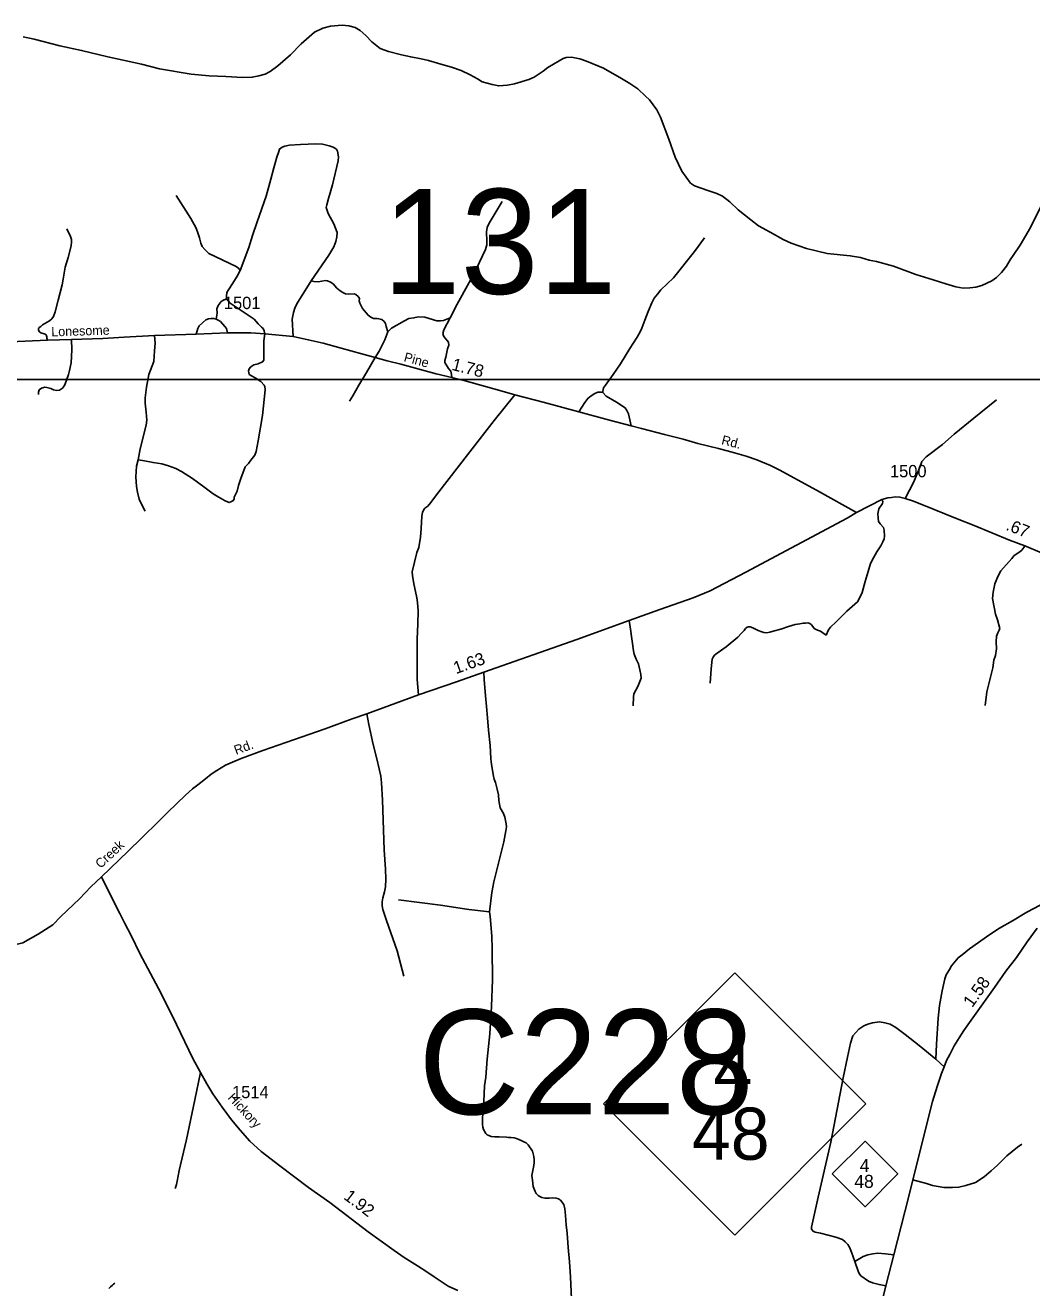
# Model space of a CAD drawing. Extents: x 2220236 to 2384410, y 720751 to 894131.
# Drawn here: x 2342298 to 2352528, y 861155 to 873991 of the extents above; entities that cross this region are included whole.
import ezdxf

# ---------------------------------------------------------------- set-up
doc = ezdxf.new("R2010")
doc.units = 0
doc.layers.add('Default', color=7, linetype='Continuous')

msp = doc.modelspace()

# ---------------------------------------------------------------- linework, layer by layer
at = {"layer": 'Default'}
for p, q in [((2374394, 870389), (2323179, 870389)), ((2348177, 863023), (2349509, 864355)), ((2349509, 864355), (2350841, 863023)), ((2351637, 863400), (2351553, 863479)), ((2349509, 861691), (2348177, 863023)), ((2350841, 863023), (2349509, 861691))]:
    msp.add_line(p, q, dxfattribs=at)
for points in [[(2352616, 872141), (2352515, 871935), (2352411, 871754), (2352340, 871649), (2352309, 871605), (2352270, 871540), (2352220, 871478), (2352169, 871425), (2352121, 871391), (2352020, 871346), (2351960, 871329), (2351900, 871322), (2351830, 871319), (2351758, 871330), (2351656, 871361), (2351525, 871402), (2351349, 871458), (2351124, 871541), (2350949, 871589), (2350877, 871604), (2350787, 871629), (2350683, 871648), (2350448, 871671), (2350238, 871720), (2350083, 871776), (2350003, 871811), (2349870, 871886), (2349751, 871950), (2349673, 872013), (2349545, 872114), (2349458, 872197), (2349384, 872254), (2349328, 872279), (2349237, 872312), (2349101, 872358), (2349060, 872384), (2348973, 872507), (2348903, 872648), (2348839, 872831), (2348756, 873058), (2348718, 873131), (2348644, 873233), (2348602, 873270), (2348523, 873343), (2348444, 873398), (2348360, 873449), (2348175, 873555), (2348004, 873627), (2347935, 873648), (2347849, 873667), (2347797, 873662), (2347764, 873652), (2347724, 873629), (2347609, 873562), (2347563, 873525), (2347472, 873464), (2347418, 873440), (2347271, 873396), (2347199, 873381), (2347111, 873374), (2347043, 873387), (2346943, 873416), (2346894, 873445), (2346820, 873487), (2346727, 873531), (2346639, 873560), (2346489, 873604), (2346396, 873632), (2346322, 873648), (2346216, 873669), (2346123, 873690), (2345989, 873724), (2345907, 873756), (2345822, 873822), (2345761, 873886), (2345703, 873937), (2345652, 873968), (2345588, 873986), (2345520, 873991), (2345400, 873981), (2345323, 873961), (2345239, 873921), (2345104, 873802), (2344994, 873691), (2344865, 873579), (2344788, 873520), (2344738, 873492), (2344673, 873475), (2344605, 873462), (2344505, 873461), (2344337, 873469), (2344169, 873475), (2343984, 873494), (2343662, 873547), (2343478, 873594), (2343137, 873670), (2342870, 873735), (2342649, 873782), (2342389, 873849)], [(2342389, 873849), (2342276, 873872)], [(2345205, 871392), (2345384, 871654), (2345433, 871738), (2345456, 871793), (2345466, 871841), (2345468, 871885), (2345434, 871972), (2345377, 872076), (2345357, 872137), (2345362, 872165), (2345379, 872228), (2345422, 872370), (2345477, 872611), (2345482, 872653), (2345472, 872709), (2345461, 872730), (2345429, 872750), (2345387, 872766), (2345319, 872781), (2345251, 872784), (2345097, 872780), (2344983, 872771), (2344937, 872760), (2344909, 872750), (2344881, 872731), (2344876, 872707), (2344856, 872651), (2344824, 872541), (2344795, 872425), (2344745, 872252), (2344656, 871991), (2344608, 871854), (2344570, 871730), (2344481, 871497)], [(2343831, 872261), (2343982, 872027), (2344031, 871934), (2344050, 871890), (2344068, 871830), (2344083, 871776), (2344096, 871742), (2344122, 871711), (2344165, 871669), (2344442, 871537), (2344468, 871516), (2344481, 871497)], [(2347147, 872199), (2347012, 871979), (2346994, 871935), (2346987, 871891), (2346990, 871797), (2346988, 871757), (2346977, 871711), (2346884, 871516), (2346811, 871375), (2346688, 871156), (2346616, 871015)], [(2342722, 871920), (2342759, 871844), (2342769, 871813), (2342769, 871789), (2342766, 871748), (2342733, 871628), (2342703, 871530), (2342684, 871408), (2342673, 871353), (2342634, 871195), (2342602, 871077), (2342585, 871028), (2342569, 871006), (2342545, 870984), (2342472, 870945), (2342456, 870929), (2342440, 870917), (2342434, 870905), (2342434, 870891), (2342442, 870875), (2342455, 870863), (2342489, 870855), (2342501, 870849), (2342509, 870842), (2342517, 870824), (2342519, 870810), (2342525, 870788)], [(2349202, 871829), (2349099, 871692), (2348888, 871423), (2348758, 871300), (2348725, 871258), (2348691, 871215), (2348668, 871168), (2348630, 871082), (2348596, 870992), (2348566, 870911), (2348547, 870874), (2348517, 870818), (2348472, 870751), (2348442, 870704), (2348347, 870549), (2348273, 870439), (2348196, 870333), (2348177, 870303), (2348171, 870286), (2348168, 870270), (2348168, 870258)], [(2344481, 871497), (2344451, 871439), (2344407, 871367), (2344363, 871302), (2344347, 871272), (2344342, 871237), (2344342, 871217), (2344344, 871208)], [(2345205, 871392), (2345058, 871160), (2345039, 871116), (2345025, 871070), (2345012, 871002), (2345022, 870825)], [(2345985, 870873), (2345967, 870927), (2345958, 870957), (2345946, 870979), (2345922, 870998), (2345874, 871008), (2345836, 871010), (2345810, 871023), (2345783, 871043), (2345725, 871110), (2345698, 871164), (2345692, 871188), (2345694, 871214), (2345681, 871232), (2345657, 871253), (2345641, 871259), (2345585, 871258), (2345553, 871260), (2345525, 871272), (2345498, 871291), (2345466, 871319), (2345428, 871361), (2345400, 871380), (2345371, 871392), (2345349, 871394), (2345276, 871383), (2345231, 871386), (2345205, 871392)], [(2344344, 871208), (2344313, 871196), (2344290, 871182), (2344259, 871141), (2344245, 871106), (2344250, 871063), (2344238, 871004)], [(2344734, 870852), (2344726, 870883), (2344715, 870906), (2344699, 870922), (2344664, 870955), (2344626, 871001), (2344382, 871166), (2344344, 871208)], [(2344238, 871004), (2344216, 871010), (2344190, 871010), (2344162, 871005), (2344132, 870997), (2344067, 870936), (2344052, 870906), (2344036, 870850)], [(2344354, 870862), (2344345, 870908), (2344325, 870927), (2344281, 870979), (2344260, 870993), (2344238, 871004)], [(2346616, 871015), (2346548, 870988), (2346518, 870984), (2346482, 870987), (2346359, 871022), (2346290, 871025), (2346248, 871016), (2346198, 871010), (2346152, 870985), (2346021, 870910), (2345985, 870873)], [(2346616, 871015), (2346553, 870894), (2346543, 870858), (2346550, 870832), (2346562, 870812), (2346588, 870785), (2346600, 870767), (2346603, 870737), (2346591, 870701), (2346572, 870615), (2346563, 870582), (2346563, 870562), (2346600, 870501), (2346624, 870473), (2346632, 870439), (2346633, 870409)], [(2341992, 870765), (2342525, 870788), (2342769, 870797), (2343085, 870807), (2343303, 870821), (2343612, 870836), (2344036, 870850), (2344354, 870862), (2344590, 870863), (2344734, 870852), (2345022, 870825), (2345175, 870794), (2345327, 870759), (2345510, 870706), (2345706, 870652), (2345853, 870612), (2345977, 870579), (2346117, 870545), (2346474, 870447), (2346633, 870409), (2346769, 870375), (2347122, 870277), (2347273, 870233), (2347561, 870159), (2347923, 870059), (2348237, 869976), (2348455, 869917), (2348560, 869890), (2348796, 869829), (2348984, 869781), (2349133, 869739), (2349345, 869686), (2349508, 869644), (2349626, 869609), (2349733, 869572), (2349873, 869516), (2349966, 869467), (2350370, 869247), (2350748, 869038)], [(2344734, 870852), (2344722, 870781), (2344722, 870657), (2344723, 870586), (2344711, 870570), (2344664, 870548), (2344622, 870537), (2344602, 870525), (2344588, 870515), (2344574, 870496), (2344567, 870477), (2344569, 870456), (2344575, 870440), (2344597, 870425), (2344634, 870405), (2344692, 870370), (2344728, 870332), (2344734, 870317), (2344735, 870283), (2344710, 870024), (2344667, 869764), (2344646, 869658), (2344633, 869621), (2344590, 869569), (2344566, 869535), (2344534, 869500), (2344490, 869384), (2344467, 869310), (2344453, 869254), (2344422, 869193), (2344422, 869171), (2344408, 869155), (2344389, 869145), (2344369, 869138), (2344329, 869156), (2344260, 869195), (2344208, 869228), (2344113, 869299), (2343998, 869382), (2343887, 869453), (2343827, 869484), (2343754, 869511), (2343686, 869532), (2343598, 869545), (2343510, 869562), (2343446, 869571)], [(2343612, 870836), (2343617, 870757), (2343612, 870681), (2343605, 870572), (2343553, 870440), (2343529, 870312), (2343516, 870204), (2343517, 870148), (2343528, 870056), (2343533, 869974), (2343527, 869926), (2343466, 869683), (2343446, 869571)], [(2345985, 870873), (2345954, 870791), (2345894, 870678), (2345853, 870612)], [(2342769, 870797), (2342770, 870690), (2342763, 870558), (2342747, 870481), (2342736, 870439), (2342699, 870334), (2342687, 870314), (2342675, 870300), (2342645, 870281), (2342616, 870277), (2342586, 870283), (2342557, 870298), (2342517, 870308), (2342495, 870310), (2342477, 870305), (2342462, 870300), (2342440, 870283), (2342432, 870261), (2342432, 870235)], [(2345853, 870612), (2345768, 870459), (2345690, 870332), (2345629, 870223), (2345594, 870169)], [(2346713, 870389), (2346769, 870375), (2347122, 870277), (2347273, 870233), (2347561, 870159), (2347923, 870059), (2348237, 869976), (2348455, 869917), (2348560, 869890), (2348796, 869829), (2348984, 869781), (2349133, 869739), (2349345, 869686), (2349508, 869644), (2349626, 869609), (2349733, 869572), (2349873, 869516), (2349966, 869467), (2350370, 869247), (2350748, 869038)], [(2347273, 870233), (2347064, 869973), (2346818, 869652), (2346477, 869218), (2346422, 869137), (2346389, 869101), (2346359, 869080), (2346345, 869062), (2346335, 869036), (2346328, 868998), (2346323, 868874), (2346314, 868786), (2346298, 868680), (2346278, 868630), (2346231, 868435), (2346233, 868397), (2346246, 868313), (2346276, 868186), (2346282, 868148), (2346289, 868084), (2346291, 868034), (2346289, 867906), (2346283, 867750), (2346280, 867482), (2346282, 867340), (2346294, 867182)], [(2348168, 870258), (2348154, 870262), (2348118, 870259), (2348088, 870247), (2348051, 870222), (2348015, 870196), (2347984, 870156), (2347923, 870059)], [(2348455, 869917), (2348431, 870041), (2348414, 870073), (2348396, 870101), (2348307, 870159), (2348203, 870221), (2348168, 870258)], [(2352171, 870183), (2351938, 869995), (2351740, 869833), (2351620, 869729), (2351455, 869603), (2351412, 869557), (2351389, 869497), (2351331, 869348), (2351243, 869179)], [(2343446, 869571), (2343430, 869509), (2343422, 869401), (2343429, 869301), (2343438, 869245), (2343457, 869173), (2343479, 869122), (2343516, 869052)], [(2349258, 867302), (2349271, 867446), (2349281, 867544), (2349290, 867566), (2349304, 867587), (2349330, 867608), (2349422, 867671), (2349541, 867769), (2349574, 867805), (2349604, 867838), (2349620, 867857), (2349636, 867870), (2349646, 867873), (2349666, 867873), (2349694, 867863), (2349748, 867838), (2349785, 867822), (2349805, 867817), (2349834, 867815), (2349866, 867820), (2349899, 867831), (2349977, 867850), (2350057, 867878), (2350122, 867898), (2350172, 867905), (2350205, 867912), (2350230, 867912), (2350251, 867914), (2350272, 867908), (2350288, 867896), (2350302, 867878), (2350316, 867859), (2350349, 867841), (2350381, 867829), (2350405, 867812), (2350437, 867790), (2350461, 867843), (2350484, 867871), (2350539, 867926), (2350649, 868033), (2350758, 868130), (2350779, 868165), (2350804, 868225), (2350834, 868334), (2350865, 868436), (2350890, 868520), (2350920, 868576), (2350955, 868636), (2350995, 868697), (2351015, 868738), (2351029, 868770), (2351033, 868795), (2351028, 868856), (2351020, 868884), (2350986, 868921), (2350970, 868947), (2350966, 868984), (2350963, 869024), (2350975, 869074), (2351012, 869128), (2351014, 869149), (2351006, 869169)], [(2350748, 869038), (2351006, 869169), (2351067, 869186), (2351104, 869191), (2351141, 869195), (2351189, 869193), (2351243, 869179), (2351316, 869154), (2351411, 869119), (2351770, 868972), (2351944, 868905), (2352301, 868757), (2352458, 868697), (2352732, 868583), (2353197, 868411), (2353387, 868328), (2353517, 868277), (2353645, 868228), (2353794, 868163), (2354037, 868047)], [(2350748, 869038), (2351006, 869169), (2351067, 869186), (2351104, 869191), (2351141, 869195), (2351189, 869193), (2351243, 869179), (2351316, 869154), (2351411, 869119), (2351770, 868972), (2351944, 868905), (2352301, 868757), (2352458, 868697), (2352732, 868583), (2353197, 868411), (2353387, 868328), (2353517, 868277), (2353645, 868228), (2353794, 868163), (2354037, 868047)], [(2343072, 865334), (2343343, 865595), (2343480, 865725), (2343660, 865902), (2343746, 865990), (2343927, 866162), (2343999, 866227), (2344051, 866268), (2344129, 866329), (2344188, 866377), (2344245, 866415), (2344290, 866440), (2344332, 866468), (2344406, 866500), (2344494, 866535), (2344714, 866617), (2345101, 866753), (2345348, 866837), (2345621, 866940), (2345770, 866990), (2346294, 867182), (2346682, 867315), (2346959, 867415), (2347906, 867745), (2348436, 867940), (2348749, 868051), (2349087, 868169), (2349259, 868240), (2349621, 868431), (2350651, 868980), (2350748, 869038)], [(2343072, 865334), (2343343, 865595), (2343480, 865725), (2343660, 865902), (2343746, 865990), (2343927, 866162), (2343999, 866227), (2344051, 866268), (2344129, 866329), (2344188, 866377), (2344245, 866415), (2344290, 866440), (2344332, 866468), (2344406, 866500), (2344494, 866535), (2344714, 866617), (2345101, 866753), (2345348, 866837), (2345621, 866940), (2345770, 866990), (2346294, 867182), (2346682, 867315), (2346959, 867415), (2347906, 867745), (2348436, 867940), (2348749, 868051), (2349087, 868169), (2349259, 868240), (2349621, 868431), (2350651, 868980), (2350748, 869038)], [(2352458, 868697), (2352448, 868681), (2352426, 868655), (2352406, 868637), (2352351, 868600), (2352325, 868568), (2352215, 868443), (2352185, 868385), (2352154, 868310), (2352135, 868228), (2352128, 868164), (2352160, 868002), (2352181, 867947), (2352204, 867857), (2352198, 867841), (2352182, 867813), (2352171, 867781), (2352167, 867723), (2352170, 867651), (2352159, 867584), (2352144, 867534), (2352131, 867458), (2352072, 867212), (2352055, 867073)], [(2348436, 867940), (2348451, 867850), (2348480, 867632), (2348486, 867598), (2348509, 867545), (2348531, 867499), (2348546, 867437), (2348555, 867389), (2348559, 867351), (2348524, 867267), (2348485, 867194), (2348479, 867162), (2348478, 867070)], [(2346959, 867415), (2346963, 867340), (2346977, 867173), (2346986, 867064), (2346996, 866950), (2347008, 866825), (2347022, 866667), (2347031, 866535), (2347035, 866501), (2347042, 866454), (2347056, 866356), (2347065, 866326), (2347076, 866293), (2347095, 866225), (2347108, 866167), (2347110, 866109), (2347117, 866071), (2347125, 866035), (2347158, 865978), (2347172, 865940), (2347187, 865870), (2347188, 865842), (2347184, 865800), (2347162, 865690), (2347060, 865281), (2347040, 865173), (2347016, 864977)], [(2346147, 864324), (2346078, 864580), (2345969, 864888), (2345934, 865000), (2345926, 865039), (2345926, 865080), (2345931, 865118), (2345950, 865181), (2345959, 865232), (2345962, 865308), (2345959, 865412), (2345947, 865607), (2345929, 866113), (2345918, 866289), (2345911, 866357), (2345896, 866431), (2345871, 866531), (2345835, 866677), (2345789, 866881), (2345770, 866990)], [(2338996, 864009), (2339220, 864059), (2339772, 864164), (2340063, 864227), (2340237, 864255), (2340823, 864382), (2341013, 864413), (2341840, 864576), (2342176, 864639), (2342273, 864661), (2342430, 864748), (2342577, 864845), (2342660, 864930), (2342850, 865109), (2342966, 865230), (2343072, 865334)], [(2338996, 864009), (2339220, 864059), (2339772, 864164), (2340063, 864227), (2340237, 864255), (2340823, 864382), (2341013, 864413), (2341840, 864576), (2342176, 864639), (2342273, 864661), (2342430, 864748), (2342577, 864845), (2342660, 864930), (2342850, 865109), (2342966, 865230), (2343072, 865334)], [(2346694, 861128), (2346596, 861172), (2346454, 861267), (2346369, 861323), (2346286, 861377), (2346150, 861462), (2346046, 861535), (2345784, 861724), (2345393, 862021), (2345177, 862175), (2344887, 862393), (2344695, 862541), (2344582, 862645), (2344481, 862756), (2344396, 862863), (2344301, 862992), (2344206, 863125), (2344143, 863227), (2344079, 863344), (2344002, 863485), (2343835, 863830), (2343734, 864039), (2343653, 864196), (2343462, 864554), (2343377, 864731), (2343308, 864864), (2343258, 864960), (2343162, 865153), (2343072, 865334)], [(2346694, 861128), (2346596, 861172), (2346454, 861267), (2346369, 861323), (2346286, 861377), (2346150, 861462), (2346046, 861535), (2345784, 861724), (2345393, 862021), (2345177, 862175), (2344887, 862393), (2344695, 862541), (2344582, 862645), (2344481, 862756), (2344396, 862863), (2344301, 862992), (2344206, 863125), (2344143, 863227), (2344079, 863344), (2344002, 863485), (2343835, 863830), (2343734, 864039), (2343653, 864196), (2343462, 864554), (2343377, 864731), (2343308, 864864), (2343258, 864960), (2343162, 865153), (2343072, 865334)], [(2347016, 864977), (2346806, 865000), (2346517, 865043), (2346093, 865099)], [(2352797, 865100), (2352673, 865070), (2352613, 865046), (2352478, 864974), (2352333, 864886), (2352200, 864811), (2352101, 864746), (2351897, 864601), (2351822, 864540), (2351780, 864510), (2351711, 864427), (2351692, 864391), (2351658, 864336), (2351645, 864294), (2351616, 864174), (2351590, 864024), (2351578, 863896), (2351559, 863631), (2351553, 863479)], [(2347016, 864977), (2347023, 864931), (2347039, 864729), (2347045, 864599), (2347048, 864285), (2347038, 864013), (2347019, 863735), (2346992, 863479), (2346978, 863297), (2346967, 863207), (2346959, 863048), (2346951, 862934), (2346945, 862890), (2346944, 862858), (2346944, 862816), (2346948, 862788), (2346957, 862763), (2346981, 862723), (2346993, 862711), (2347009, 862701), (2347035, 862691), (2347070, 862688), (2347116, 862688), (2347188, 862685), (2347210, 862682), (2347236, 862682), (2347266, 862678), (2347290, 862672), (2347340, 862651), (2347366, 862637), (2347388, 862628), (2347410, 862608), (2347453, 862545), (2347468, 862489), (2347472, 862459), (2347471, 862427), (2347467, 862397), (2347448, 862295), (2347453, 862247), (2347462, 862185), (2347480, 862135), (2347492, 862113), (2347510, 862093), (2347527, 862081), (2347547, 862074), (2347579, 862066), (2347623, 862067), (2347659, 862069), (2347695, 862066), (2347719, 862058), (2347737, 862044), (2347772, 862000), (2347782, 861957), (2347788, 861888), (2347797, 861793), (2347807, 861711), (2347816, 861563), (2347829, 861418), (2347840, 861266), (2347851, 861038)], [(2351012, 861034), (2351046, 861174), (2351125, 861489), (2351275, 862074), (2351319, 862253), (2351520, 863049), (2351566, 863200), (2351610, 863334), (2351637, 863400), (2351663, 863465), (2351696, 863525), (2351741, 863614), (2351790, 863694), (2351839, 863769), (2351912, 863874), (2352150, 864206), (2352266, 864372), (2352374, 864513), (2352480, 864672), (2352582, 864811)], [(2351012, 861034), (2351046, 861174), (2351125, 861489), (2351275, 862074), (2351319, 862253), (2351520, 863049), (2351566, 863200), (2351610, 863334), (2351637, 863400), (2351663, 863465), (2351696, 863525), (2351741, 863614), (2351790, 863694), (2351839, 863769), (2351912, 863874), (2352150, 864206), (2352266, 864372), (2352374, 864513), (2352480, 864672), (2352582, 864811)], [(2351553, 863479), (2351385, 863617), (2351240, 863730), (2351145, 863800), (2351088, 863836), (2351036, 863849), (2350982, 863857), (2350908, 863848), (2350863, 863833), (2350823, 863817), (2350769, 863784), (2350708, 863715), (2350685, 863643), (2350655, 863499), (2350611, 863288), (2350485, 862635), (2350356, 862076), (2350289, 861771), (2350290, 861749), (2350306, 861729), (2350328, 861721), (2350380, 861710), (2350537, 861670), (2350603, 861645), (2350633, 861621), (2350659, 861595), (2350676, 861566), (2350696, 861518), (2350730, 861420)], [(2344079, 863344), (2344020, 863067), (2343936, 862663), (2343863, 862346), (2343842, 862238), (2343835, 862205), (2343823, 862163)], [(2352429, 862616), (2352385, 862584), (2352276, 862496), (2352179, 862401), (2352114, 862342), (2352043, 862282), (2351955, 862225), (2351858, 862196), (2351788, 862177), (2351722, 862174), (2351636, 862175), (2351518, 862193), (2351458, 862213), (2351319, 862253)], [(2351125, 861489), (2351042, 861500), (2350964, 861505), (2350913, 861500), (2350863, 861488), (2350813, 861471), (2350730, 861420)], [(2350730, 861420), (2350763, 861325), (2350773, 861299), (2350791, 861277), (2350868, 861222), (2350908, 861206), (2350976, 861187), (2351046, 861174)], [(2343146, 861147), (2343166, 861165), (2343184, 861181), (2343196, 861191), (2343210, 861202)]]:
    msp.add_lwpolyline(points, dxfattribs=at)
msp.add_lwpolyline([(2350501, 862312), (2350834, 862645), (2351167, 862312), (2350834, 861979)], close=True, dxfattribs=at)

# ---------------------------------------------------------------- texts
for s, height, p in [('131', 1066.3, (2345930, 871260)), ('1501', 125, (2344317, 871105)), ('1500', 125, (2351087, 869395)), ('C228', 1066.3, (2346294, 862918)), ('4', 530, (2349293, 863105)), ('1514', 125, (2344400, 863082)), ('48', 530, (2349075, 862456)), ('4', 132, (2350780, 862332)), ('48', 132.5, (2350725, 862170))]:
    msp.add_text(s, height=height, dxfattribs=at).set_placement(p)
for s, height, rotation, p in [('Lonesome', 95, 1.759, (2342564, 870827)), ('Pine', 95, 344.6835, (2346140, 870576)), ('1.78', 125, 345.8063, (2346625, 870488)), ('Rd.', 95, 345.7683, (2349368, 869732)), ('.67', 125, 338.4181, (2352257, 868863)), ('1.63', 125, 19.3644, (2346676, 867393)), ('Rd.', 95, 20.3484, (2344441, 866572)), ('Creek', 95, 43.2102, (2343064, 865412)), ('1.58', 125, 54.4413, (2351923, 863997)), ('Hickory', 95, 312.7259, (2344350, 863081)), ('1.92', 125, 322.8222, (2345527, 862064))]:
    msp.add_text(s, height=height, rotation=rotation, dxfattribs=at).set_placement(p)

doc.saveas('drawing.dxf')
